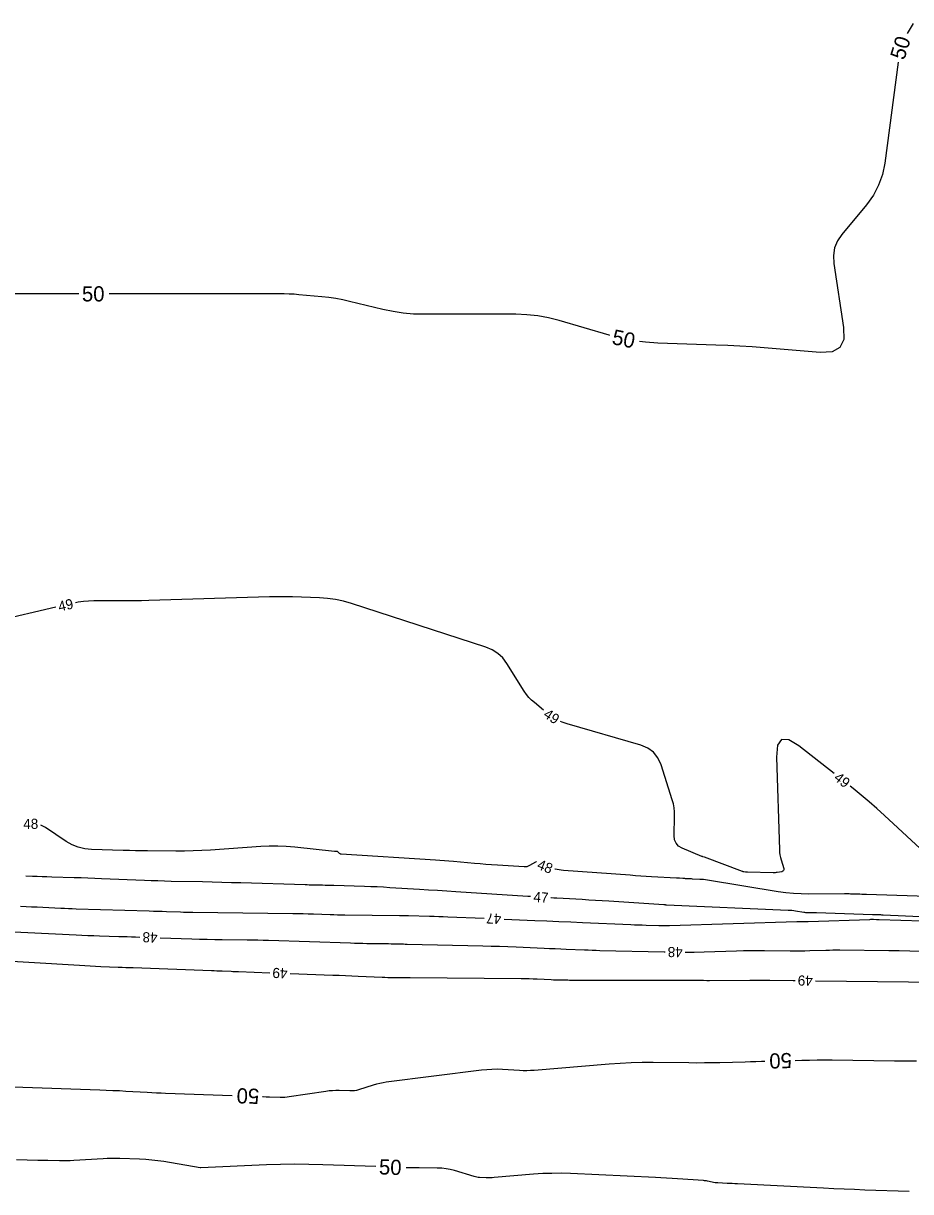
# Model space of a CAD drawing. Extents: x 2384780 to 2405861, y 547869 to 573706.
# Drawn here: x 2393738.1 to 2393913.8, y 552613.2 to 552844.2 of the extents above; entities that cross this region are included whole.
import ezdxf

# ---------------------------------------------------------------- set-up
doc = ezdxf.new("R2010")
doc.units = 0
doc.layers.add('Old_Level_60', color=7, linetype='Continuous')
doc.layers.add('Old_Level_61', color=7, linetype='Continuous')

msp = doc.modelspace()

# ---------------------------------------------------------------- linework, layer by layer
at = {"layer": 'Old_Level_60'}
for points in [[(2393841.12925, 552708.39075), (2393839.2925, 552709.885), (2393838.72625, 552710.38525), (2393838.20625, 552710.92625), (2393837.73275, 552711.5085), (2393837.3055, 552712.1315), (2393833.84775, 552717.6395), (2393833.03375, 552718.72575), (2393832.0735, 552719.6245), (2393830.967, 552720.33575), (2393829.7145, 552720.859), (2393803.10375, 552729.48), (2393801.542, 552729.927), (2393799.96075, 552730.26275), (2393798.36, 552730.48725), (2393796.7395, 552730.6005), (2393791.41375, 552730.78825), (2393790.2725, 552730.819), (2393789.13125, 552730.8315), (2393787.99, 552730.825), (2393786.8485, 552730.80025), (2393762.997, 552730.0845), (2393761.4985, 552730.04525), (2393759.99975, 552730.017), (2393758.50075, 552730.00025), (2393757.00175, 552729.9945), (2393752.10425, 552729.9945), (2393751.05825, 552729.965), (2393750.019, 552729.87625), (2393748.9865, 552729.72825), (2393748.46325, 552729.62275)], [(2393744.56325, 552728.735), (2393720.9, 552723.25825)], [(2393898.634, 552695.8355), (2393891.64575, 552701.3405), (2393889.647, 552702.5585), (2393888.245, 552702.59325), (2393887.44, 552701.445), (2393887.23175, 552699.11375), (2393887.79775, 552680.75975), (2393887.83, 552680.259), (2393887.89525, 552679.7635), (2393887.99375, 552679.27375), (2393888.1255, 552678.7895), (2393888.6515, 552677.08025), (2393888.68925, 552676.839), (2393888.637, 552676.65325), (2393888.49475, 552676.52325), (2393888.26225, 552676.44875), (2393887.3555, 552676.29575), (2393887.161, 552676.2675), (2393886.96575, 552676.2485), (2393886.76975, 552676.2385), (2393886.573, 552676.23775), (2393881.4695, 552676.33425), (2393881.36975, 552676.338), (2393881.2705, 552676.345), (2393881.17125, 552676.3555), (2393881.0725, 552676.3695), (2393880.75, 552676.42075), (2393880.6815, 552676.43325), (2393880.61375, 552676.44925), (2393880.54675, 552676.46875), (2393880.48075, 552676.4915), (2393872.94375, 552679.294), (2393872.9435, 552679.29425), (2393872.94325, 552679.29425), (2393872.943, 552679.29425), (2393872.9425, 552679.29425), (2393872.94175, 552679.29425), (2393872.9415, 552679.29425), (2393872.94125, 552679.2945), (2393872.941, 552679.2945), (2393872.941, 552679.2945), (2393872.66675, 552679.38325), (2393872.60825, 552679.40275), (2393872.55025, 552679.42375), (2393872.49275, 552679.44575), (2393872.4355, 552679.469), (2393868.56275, 552681.09725), (2393867.8395, 552681.515), (2393867.3295, 552682.0705), (2393867.03275, 552682.76375), (2393866.9495, 552683.595), (2393867.0485, 552687.434), (2393867.03575, 552688.252), (2393866.95475, 552689.06), (2393866.806, 552689.8585), (2393866.58925, 552690.647), (2393864.36025, 552697.6105), (2393863.75425, 552698.9705), (2393862.89125, 552700.06625), (2393861.77125, 552700.8975), (2393860.3945, 552701.46425), (2393845.81325, 552705.6745), (2393844.79525, 552706.0235), (2393844.446, 552706.18425)], [(2393915.66075, 552681.0305), (2393908.617, 552687.55375), (2393907.09425, 552688.936), (2393905.545, 552690.287), (2393903.969, 552691.60675), (2393902.36625, 552692.8955), (2393901.77625, 552693.36025)], [(2393839.7105, 552678.39025), (2393839.6785, 552678.3865), (2393839.496, 552678.309), (2393838.33325, 552677.638), (2393838.07925, 552677.51425), (2393837.81575, 552677.43125), (2393837.543, 552677.3885), (2393837.2605, 552677.38625), (2393831.9735, 552677.71775), (2393830.84075, 552677.79275), (2393829.709, 552677.87625), (2393828.5775, 552677.96775), (2393827.44675, 552678.0675), (2393823.27725, 552678.45075), (2393822.3835, 552678.52975), (2393821.48925, 552678.6025), (2393820.5945, 552678.669), (2393819.69925, 552678.729), (2393801.03075, 552679.91725), (2393800.92625, 552679.933), (2393800.82975, 552679.96675), (2393800.7415, 552680.01825), (2393800.6615, 552680.0875), (2393800.40475, 552680.352), (2393800.3535, 552680.396), (2393800.29675, 552680.4275), (2393800.23475, 552680.44675), (2393800.16725, 552680.45325), (2393799.93875, 552680.45475), (2393799.88975, 552680.45575), (2393799.84075, 552680.458), (2393799.792, 552680.46125), (2393799.74325, 552680.466), (2393791.88075, 552681.307), (2393790.19525, 552681.44975), (2393788.5085, 552681.51725), (2393786.82025, 552681.51), (2393785.13075, 552681.42775), (2393775.219, 552680.72475), (2393773.50325, 552680.6205), (2393771.7865, 552680.5505), (2393770.06875, 552680.51475), (2393768.35, 552680.5135), (2393762.73325, 552680.56575), (2393761.52975, 552680.57975), (2393760.32625, 552680.5995), (2393759.123, 552680.62525), (2393757.91975, 552680.65675), (2393751.606, 552680.837), (2393750.2815, 552680.96475), (2393749.01425, 552681.27125), (2393747.80375, 552681.756), (2393746.65025, 552682.4195), (2393742.503, 552685.19425), (2393741.75525, 552685.60375), (2393741.585, 552685.658)], [(2393838.55525, 552671.50925), (2393838.38125, 552671.52025), (2393837.98, 552671.54625), (2393823.74125, 552672.47775), (2393821.94425, 552672.59425), (2393820.147, 552672.70825), (2393818.34975, 552672.82025), (2393816.55225, 552672.93), (2393810.68025, 552673.2845), (2393809.42175, 552673.35575), (2393808.163, 552673.41775), (2393806.9035, 552673.47), (2393805.64375, 552673.51275), (2393799.61525, 552673.69525), (2393799.04825, 552673.71175), (2393798.481, 552673.72675), (2393797.914, 552673.74025), (2393797.34675, 552673.7525), (2393795.494, 552673.78975), (2393795.097, 552673.79825), (2393794.7, 552673.80775), (2393794.303, 552673.81825), (2393793.906, 552673.82975), (2393781.2165, 552674.21225), (2393779.31925, 552674.26725), (2393777.422, 552674.318), (2393775.52425, 552674.364), (2393773.62675, 552674.40575), (2393767.4275, 552674.535), (2393766.09925, 552674.56625), (2393764.77125, 552674.60425), (2393763.4435, 552674.649), (2393762.11575, 552674.70075), (2393753.64075, 552675.0525), (2393752.28025, 552675.107), (2393750.9195, 552675.158), (2393749.5585, 552675.20525), (2393748.1975, 552675.24875), (2393743.751, 552675.385), (2393742.79825, 552675.4155), (2393741.84575, 552675.4485), (2393740.89325, 552675.48425), (2393739.94075, 552675.52225), (2393738.65025, 552675.5755)], [(2393919.07625, 552671.504), (2393905.00525, 552671.92775), (2393904.57475, 552671.94075), (2393904.1445, 552671.95425), (2393903.714, 552671.96825), (2393903.2835, 552671.98275), (2393901.8775, 552672.03025), (2393901.57625, 552672.03875), (2393901.27475, 552672.0445), (2393900.9735, 552672.0475), (2393900.672, 552672.04725), (2393893.59525, 552672.01075), (2393892.08125, 552672.0345), (2393890.57225, 552672.12125), (2393889.06825, 552672.271), (2393887.569, 552672.48375), (2393873.57725, 552674.76775), (2393873.19025, 552674.82525), (2393872.80175, 552674.871), (2393872.41225, 552674.90525), (2393872.0215, 552674.92825), (2393870.56575, 552674.9915), (2393870.3805, 552675), (2393870.195, 552675.009), (2393870.00975, 552675.01875), (2393869.8245, 552675.02925), (2393869.21925, 552675.06425), (2393869.0895, 552675.07175), (2393868.95975, 552675.07975), (2393868.83025, 552675.08775), (2393868.7005, 552675.09625), (2393868.01025, 552675.14175), (2393867.86225, 552675.15125), (2393867.71425, 552675.1605), (2393867.56625, 552675.1695), (2393867.41825, 552675.178), (2393862.501, 552675.4555), (2393861.4475, 552675.5175), (2393860.39425, 552675.58375), (2393859.34125, 552675.655), (2393858.2885, 552675.7305), (2393845.04075, 552676.71275), (2393844.6265, 552676.75075), (2393844.214, 552676.8035), (2393843.804, 552676.871), (2393843.396, 552676.95325), (2393843.3665, 552676.95975)], [(2393936.22875, 552666.56875), (2393908.30625, 552667.867), (2393908.10175, 552667.876), (2393907.89725, 552667.88425), (2393907.69275, 552667.89175), (2393907.48825, 552667.89825), (2393906.81975, 552667.9185), (2393906.6765, 552667.92275), (2393906.5335, 552667.92725), (2393906.39025, 552667.932), (2393906.247, 552667.93675), (2393895.12475, 552668.31225), (2393894.87925, 552668.3195), (2393894.6335, 552668.32425), (2393894.38775, 552668.3265), (2393894.142, 552668.3265), (2393893.339, 552668.32225), (2393893.16725, 552668.325), (2393892.996, 552668.33475), (2393892.82525, 552668.35175), (2393892.65525, 552668.376), (2393890.9915, 552668.6475), (2393890.6345, 552668.7005), (2393890.27625, 552668.74275), (2393889.917, 552668.77425), (2393889.5565, 552668.7955), (2393865.425, 552669.8465), (2393865.37325, 552669.849), (2393865.3215, 552669.8515), (2393865.26975, 552669.85425), (2393865.21825, 552669.857), (2393865.04925, 552669.86675), (2393865.013, 552669.869), (2393864.977, 552669.87125), (2393864.94075, 552669.8735), (2393864.9045, 552669.87575), (2393854.0305, 552670.5925), (2393852.71275, 552670.67775), (2393851.39475, 552670.76), (2393850.0765, 552670.839), (2393848.75825, 552670.915), (2393843.75275, 552671.19775), (2393843.179, 552671.2305), (2393842.6055, 552671.26375), (2393842.548, 552671.267)], [(2393737.5955, 552669.60275), (2393738.68925, 552669.5665), (2393739.7825, 552669.52525), (2393740.87575, 552669.47875), (2393741.969, 552669.4275), (2393745.53925, 552669.2515), (2393746.3045, 552669.2155), (2393747.06975, 552669.18325), (2393747.835, 552669.15425), (2393748.60075, 552669.129), (2393763.0365, 552668.6865), (2393763.895, 552668.66), (2393764.7535, 552668.633), (2393765.612, 552668.6055), (2393766.4705, 552668.57725), (2393769.27475, 552668.48475), (2393769.87575, 552668.4665), (2393770.47675, 552668.45125), (2393771.07775, 552668.43925), (2393771.679, 552668.43025), (2393791.4855, 552668.186), (2393792.507, 552668.1705), (2393793.5285, 552668.15), (2393794.54975, 552668.124), (2393795.57075, 552668.09275), (2393798.9065, 552667.982), (2393799.62125, 552667.96025), (2393800.336, 552667.94225), (2393801.051, 552667.928), (2393801.76625, 552667.9175), (2393812.6175, 552667.7885), (2393812.78975, 552667.78625), (2393812.96175, 552667.7835), (2393813.134, 552667.78025), (2393813.30625, 552667.7765), (2393813.86875, 552667.76375), (2393813.98925, 552667.761), (2393814.10975, 552667.75825), (2393814.23025, 552667.7555), (2393814.35075, 552667.75275), (2393818.56125, 552667.656), (2393819.4635, 552667.633), (2393820.3655, 552667.60575), (2393821.26725, 552667.57375), (2393822.169, 552667.5375), (2393829.327, 552667.23075)], [(2393833.32325, 552667.0595), (2393839.38775, 552666.79975), (2393841.754, 552666.69825), (2393844.12, 552666.597), (2393846.48625, 552666.4955), (2393848.85225, 552666.39425), (2393858.37225, 552665.98625), (2393859.13325, 552665.9555), (2393859.89425, 552665.928), (2393860.6555, 552665.90425), (2393861.417, 552665.884), (2393863.90425, 552665.8235), (2393864.43725, 552665.81425), (2393864.97025, 552665.81225), (2393865.50325, 552665.81775), (2393866.03625, 552665.8305), (2393891.24975, 552666.60725), (2393891.4745, 552666.613), (2393891.69925, 552666.61625), (2393891.924, 552666.617), (2393892.14875, 552666.6155), (2393892.88325, 552666.6065), (2393893.0405, 552666.6055), (2393893.19775, 552666.60625), (2393893.35525, 552666.60875), (2393893.5125, 552666.61325), (2393905.689, 552667.018), (2393905.87575, 552667.023), (2393906.06225, 552667.02625), (2393906.249, 552667.02725), (2393906.43575, 552667.026), (2393907.0455, 552667.019), (2393907.176, 552667.01725), (2393907.30675, 552667.01475), (2393907.4375, 552667.01175), (2393907.568, 552667.00825), (2393933.2665, 552666.2235)], [(2393733.50875, 552664.69425), (2393748.56475, 552663.952), (2393749.73375, 552663.89725), (2393750.90325, 552663.84775), (2393752.07275, 552663.80375), (2393753.2425, 552663.76525), (2393757.064, 552663.648), (2393757.883, 552663.62275), (2393758.702, 552663.59675), (2393759.52075, 552663.5705), (2393760.33975, 552663.54375), (2393761.205, 552663.51525)], [(2393765.20275, 552663.38325), (2393771.5055, 552663.175), (2393773.00975, 552663.12925), (2393774.51425, 552663.09125), (2393776.019, 552663.061), (2393777.524, 552663.03875), (2393782.44025, 552662.978), (2393783.49375, 552662.96225), (2393784.547, 552662.941), (2393785.60025, 552662.91425), (2393786.65325, 552662.882), (2393802.88075, 552662.343), (2393803.6905, 552662.31825), (2393804.5005, 552662.29775), (2393805.31025, 552662.28175), (2393806.1205, 552662.27), (2393808.855, 552662.2375), (2393809.378, 552662.2305), (2393809.901, 552662.222), (2393810.42375, 552662.21225), (2393810.94675, 552662.201), (2393812.65475, 552662.16175), (2393813.021, 552662.1535), (2393813.387, 552662.145), (2393813.753, 552662.1365), (2393814.119, 552662.12825), (2393829.072, 552661.78525), (2393830.728, 552661.743), (2393832.3835, 552661.69275), (2393834.03875, 552661.63425), (2393835.69375, 552661.56725), (2393841.219, 552661.33075), (2393842.318, 552661.2835), (2393843.41675, 552661.2365), (2393844.51575, 552661.1895), (2393845.61475, 552661.14225), (2393849.20475, 552660.9885), (2393849.974, 552660.95725), (2393850.7435, 552660.92975), (2393851.513, 552660.90575), (2393852.28275, 552660.88525), (2393864.98875, 552660.576), (2393865.1595, 552660.573)], [(2393727.98325, 552659.216), (2393749.289, 552657.93525), (2393750.34175, 552657.8745), (2393751.39475, 552657.8185), (2393752.448, 552657.76725), (2393753.50125, 552657.72075), (2393756.943, 552657.57675), (2393757.68075, 552657.5465), (2393758.41825, 552657.51725), (2393759.15575, 552657.489), (2393759.8935, 552657.462), (2393775.38575, 552656.90275), (2393775.91875, 552656.88275), (2393776.4515, 552656.862), (2393776.98425, 552656.83975), (2393777.517, 552656.81675), (2393779.257, 552656.739), (2393779.63, 552656.72275), (2393780.003, 552656.70725), (2393780.37575, 552656.6925), (2393780.74875, 552656.67875), (2393786.95425, 552656.454)], [(2393869.15925, 552660.5365), (2393870.9095, 552660.55425), (2393872.883, 552660.6015), (2393879.32925, 552660.8), (2393880.71075, 552660.83525), (2393882.09225, 552660.8555), (2393883.474, 552660.86075), (2393884.85575, 552660.8515), (2393889.9415, 552660.78925), (2393890.9155, 552660.78275), (2393891.8895, 552660.7875), (2393892.86325, 552660.80325), (2393893.83675, 552660.83), (2393897.017, 552660.93575), (2393897.69875, 552660.9545), (2393898.38025, 552660.96575), (2393899.062, 552660.9695), (2393899.74375, 552660.9655), (2393909.4485, 552660.85425), (2393911.528, 552660.8255), (2393913.6075, 552660.78675), (2393915.6865, 552660.73825)], [(2393790.95175, 552656.3095), (2393799.40525, 552656.0035), (2393800.65975, 552655.9565), (2393801.914, 552655.907), (2393803.168, 552655.85475), (2393804.422, 552655.79975), (2393809.17625, 552655.586), (2393809.72525, 552655.56375), (2393810.27425, 552655.54675), (2393810.8235, 552655.5345), (2393811.37275, 552655.5275), (2393813.1675, 552655.51275), (2393813.552, 552655.5095), (2393813.9365, 552655.50625), (2393814.32125, 552655.503), (2393814.70575, 552655.5), (2393836.694, 552655.31825), (2393837.486, 552655.30775), (2393838.278, 552655.28975), (2393839.0695, 552655.264), (2393839.861, 552655.2305), (2393842.64675, 552655.09925), (2393843.10025, 552655.0795), (2393843.554, 552655.06375), (2393844.00775, 552655.05175), (2393844.4615, 552655.0435), (2393845.94425, 552655.02275), (2393846.262, 552655.01875), (2393846.57975, 552655.01575), (2393846.8975, 552655.01375), (2393847.21525, 552655.0125), (2393871.9915, 552654.9645), (2393872.189, 552654.96375), (2393872.38625, 552654.9625), (2393872.5835, 552654.96075), (2393872.78075, 552654.9585), (2393873.4255, 552654.95), (2393873.5635, 552654.94875), (2393873.70175, 552654.94775), (2393873.83975, 552654.94775), (2393873.978, 552654.94825), (2393881.9325, 552654.997), (2393882.9305, 552655.001), (2393883.9285, 552655.00025), (2393884.92625, 552654.99475), (2393885.92425, 552654.985), (2393890.5465, 552654.92825), (2393890.56375, 552654.92825), (2393890.58125, 552654.92825), (2393890.59875, 552654.9285), (2393890.61625, 552654.929), (2393890.6735, 552654.931), (2393890.68575, 552654.93125), (2393890.698, 552654.9315), (2393890.71025, 552654.9315), (2393890.7225, 552654.9315), (2393890.929, 552654.92925)], [(2393894.92875, 552654.88325), (2393919.489, 552654.602)]]:
    msp.add_lwpolyline(points, dxfattribs=at)
at = {"layer": 'Old_Level_61'}
for points in [[(2393914.26575, 552844.24375), (2393913.078, 552842.23475)], [(2393911.30325, 552836.58525), (2393908.649, 552816.5955), (2393908.19325, 552814.3455), (2393907.441, 552812.22575), (2393906.39225, 552810.236), (2393905.04675, 552808.376), (2393900.16725, 552802.51275), (2393899.28325, 552801.2115), (2393898.72275, 552799.82025), (2393898.48525, 552798.33925), (2393898.57125, 552796.7685), (2393900.5145, 552784.08725), (2393900.5365, 552781.73875), (2393899.7695, 552780.12725), (2393898.21375, 552779.253), (2393895.86875, 552779.11625), (2393884.76075, 552780.0565), (2393882.3795, 552780.243), (2393879.9965, 552780.39925), (2393877.61175, 552780.52525), (2393875.225, 552780.62125), (2393863.744, 552781.01), (2393861.296, 552781.16925), (2393860.07325, 552781.3265)], [(2393749.10475, 552790.74325), (2393748.70225, 552790.74325), (2393728.64775, 552790.751), (2393724.35025, 552790.75225), (2393720.05275, 552790.753), (2393715.7555, 552790.75325), (2393711.458, 552790.753), (2393692.025, 552790.75075), (2393690.63725, 552790.7535), (2393689.24975, 552790.76225), (2393687.86225, 552790.77675), (2393686.47475, 552790.79725), (2393681.9425, 552790.874), (2393680.97125, 552790.8885), (2393680, 552790.89875), (2393679.02875, 552790.90475), (2393678.05725, 552790.907), (2393651.828, 552790.907), (2393650.461, 552790.89475), (2393649.10625, 552790.8585)], [(2393854.20275, 552782.5335), (2393854.09875, 552782.5605), (2393844.22975, 552785.45125), (2393842.10375, 552785.99325), (2393839.9555, 552786.3805), (2393837.78525, 552786.61275), (2393835.59275, 552786.69025), (2393817.4165, 552786.69025), (2393815.37025, 552786.75025), (2393813.33825, 552786.9305), (2393811.3205, 552787.23075), (2393809.31675, 552787.651), (2393802.7095, 552789.2405), (2393801.35075, 552789.54175), (2393799.98375, 552789.79375), (2393798.6085, 552789.9965), (2393797.225, 552790.14975), (2393792.69275, 552790.57025), (2393791.721, 552790.649), (2393790.74825, 552790.70525), (2393789.7745, 552790.73875), (2393788.7995, 552790.74975), (2393762.66925, 552790.74325), (2393761.28175, 552790.743), (2393759.89425, 552790.74275), (2393758.50675, 552790.74275), (2393757.1195, 552790.7425), (2393755.10475, 552790.7425)], [(2393785.46775, 552631.964), (2393785.58, 552631.96), (2393786.22575, 552631.93725), (2393786.87125, 552631.9145), (2393788.98025, 552631.84), (2393789.4315, 552631.83475), (2393789.8815, 552631.8505), (2393790.3305, 552631.88725), (2393790.778, 552631.94525), (2393798.00625, 552633.05475), (2393798.65875, 552633.1395), (2393799.313, 552633.19325), (2393799.96925, 552633.2165), (2393800.627, 552633.20875), (2393802.77925, 552633.1335), (2393803.23775, 552633.13675), (2393803.69075, 552633.1795), (2393804.1385, 552633.261), (2393804.58075, 552633.382), (2393807.45925, 552634.301), (2393808.07925, 552634.48375), (2393808.7055, 552634.63725), (2393809.33825, 552634.762), (2393809.9775, 552634.85775), (2393828.82525, 552637.2445), (2393829.85625, 552637.35075), (2393830.8885, 552637.40875), (2393831.9225, 552637.41875), (2393832.958, 552637.3805), (2393836.3435, 552637.1765), (2393837.06875, 552637.14575), (2393837.794, 552637.14075), (2393838.51875, 552637.1615), (2393839.243, 552637.20825), (2393854.07725, 552638.4285), (2393856.25, 552638.58225), (2393858.42425, 552638.68575), (2393860.6005, 552638.7395), (2393862.7785, 552638.7435), (2393869.89625, 552638.67425), (2393871.42125, 552638.66625), (2393872.9465, 552638.67225), (2393874.47125, 552638.69225), (2393875.99625, 552638.726), (2393881.01, 552638.86), (2393882.0845, 552638.88875), (2393883.15875, 552638.9175), (2393884.23325, 552638.94625), (2393884.90325, 552638.964)], [(2393890.90125, 552639.12425), (2393892.26375, 552639.16075), (2393893.7545, 552639.193), (2393895.24525, 552639.2105), (2393896.73625, 552639.21275), (2393898.22725, 552639.2), (2393910.5725, 552639.0325), (2393912.02275, 552639.01925), (2393913.473, 552639.0185), (2393914.92325, 552639.0305)], [(2393736.115, 552633.909), (2393753.26725, 552633.30375), (2393754.56375, 552633.254), (2393755.85975, 552633.19675), (2393757.1555, 552633.1315), (2393758.45075, 552633.05875), (2393762.6815, 552632.808), (2393763.58825, 552632.757), (2393764.49525, 552632.7115), (2393765.4025, 552632.6715), (2393766.31, 552632.63675), (2393779.4715, 552632.17475)], [(2393807.911, 552618.103), (2393797.44, 552618.47375), (2393794.65175, 552618.545), (2393791.8635, 552618.56125), (2393789.07525, 552618.52275), (2393786.2875, 552618.42925), (2393773.30575, 552617.86625), (2393773.292, 552617.86575), (2393773.27825, 552617.8655), (2393773.2645, 552617.86525), (2393773.25075, 552617.86525), (2393773.20575, 552617.8655), (2393773.196, 552617.86575), (2393773.1865, 552617.86625), (2393773.177, 552617.86725), (2393773.1675, 552617.86875), (2393765.92025, 552619.09075), (2393764.73775, 552619.26975), (2393763.5515, 552619.4095), (2393762.361, 552619.5095), (2393761.16675, 552619.56975), (2393757.2585, 552619.702), (2393756.42125, 552619.72025), (2393755.58425, 552619.71825), (2393754.7475, 552619.69625), (2393753.911, 552619.65375), (2393748.119, 552619.2905), (2393747.41275, 552619.25375), (2393746.706, 552619.232), (2393745.999, 552619.22525), (2393745.29175, 552619.2335), (2393742.981, 552619.28525), (2393742.48575, 552619.29625), (2393741.9905, 552619.30725), (2393741.49525, 552619.31825), (2393741.00025, 552619.3295), (2393736.78, 552619.42375)], [(2393913.509, 552613.1595), (2393904.6775, 552613.474), (2393902.637, 552613.5505), (2393900.59675, 552613.6345), (2393898.55675, 552613.726), (2393896.51725, 552613.82525), (2393879.48325, 552614.68525), (2393878.9725, 552614.711), (2393878.4615, 552614.7365), (2393877.95075, 552614.76175), (2393877.43975, 552614.78675), (2393875.6385, 552614.87425), (2393875.348, 552614.8945), (2393875.059, 552614.92675), (2393874.7715, 552614.971), (2393874.4855, 552615.02725), (2393873.5545, 552615.23075), (2393873.3545, 552615.2705), (2393873.15325, 552615.303), (2393872.951, 552615.32775), (2393872.74775, 552615.34525), (2393867.63525, 552615.68925), (2393866.5395, 552615.76), (2393865.4435, 552615.8255), (2393864.34725, 552615.885), (2393863.2505, 552615.93925), (2393846.45975, 552616.724), (2393844.61875, 552616.78025), (2393842.779, 552616.777), (2393840.94025, 552616.714), (2393839.10275, 552616.59125), (2393831.31425, 552615.945), (2393830.92175, 552615.91825), (2393830.52925, 552615.903), (2393830.13625, 552615.89925), (2393829.743, 552615.90725), (2393828.45775, 552615.95175), (2393828.184, 552615.97), (2393827.913, 552616.00625), (2393827.645, 552616.05975), (2393827.38, 552616.13125), (2393823.49075, 552617.315), (2393822.6525, 552617.53725), (2393821.805, 552617.69725), (2393820.948, 552617.79475), (2393820.0815, 552617.82975), (2393816.52375, 552617.84525), (2393815.76125, 552617.8515), (2393814.999, 552617.86375), (2393814.237, 552617.882), (2393813.90725, 552617.89225)]]:
    msp.add_lwpolyline(points, dxfattribs=at)

# ---------------------------------------------------------------- texts
at = {"layer": 'Old_Level_60'}
for s, rotation, p in [('49', 12.8235861, (2393745.29025, 552727.88225)), ('49', 326.3681889, (2393840.919, 552707.14775)), ('49', 321.7709917, (2393898.4235, 552694.72825)), ('48', 0.9562694, (2393738.1355, 552684.8765)), ('48', 338.6294722, (2393839.6715, 552677.082)), ('47', 356.5279639, (2393839.0605, 552670.4755)), ('47', 177.5466861, (2393832.79975, 552668.08275)), ('48', 178.1092194, (2393764.73975, 552664.399)), ('48', 179.4784944, (2393868.672, 552661.527)), ('49', 177.9268556, (2393790.4685, 552657.3275)), ('49', 179.3436889, (2393894.4205, 552655.88925))]:
    msp.add_text(s, height=2, rotation=rotation, dxfattribs=at).set_placement(p)
at = {"layer": 'Old_Level_61'}
for rotation, p in [(72.5598972, (2393912.501, 552836.84125)), (359.994275, (2393749.7425, 552789.243)), (348.3813361, (2393854.5, 552780.82675)), (181.5308083, (2393890.22325, 552640.60675)), (177.9880583, (2393784.883, 552633.4855)), (357.9882389, (2393808.49575, 552616.5805))]:
    msp.add_text('50', height=3, rotation=rotation, dxfattribs=at).set_placement(p)

doc.saveas('drawing.dxf')
